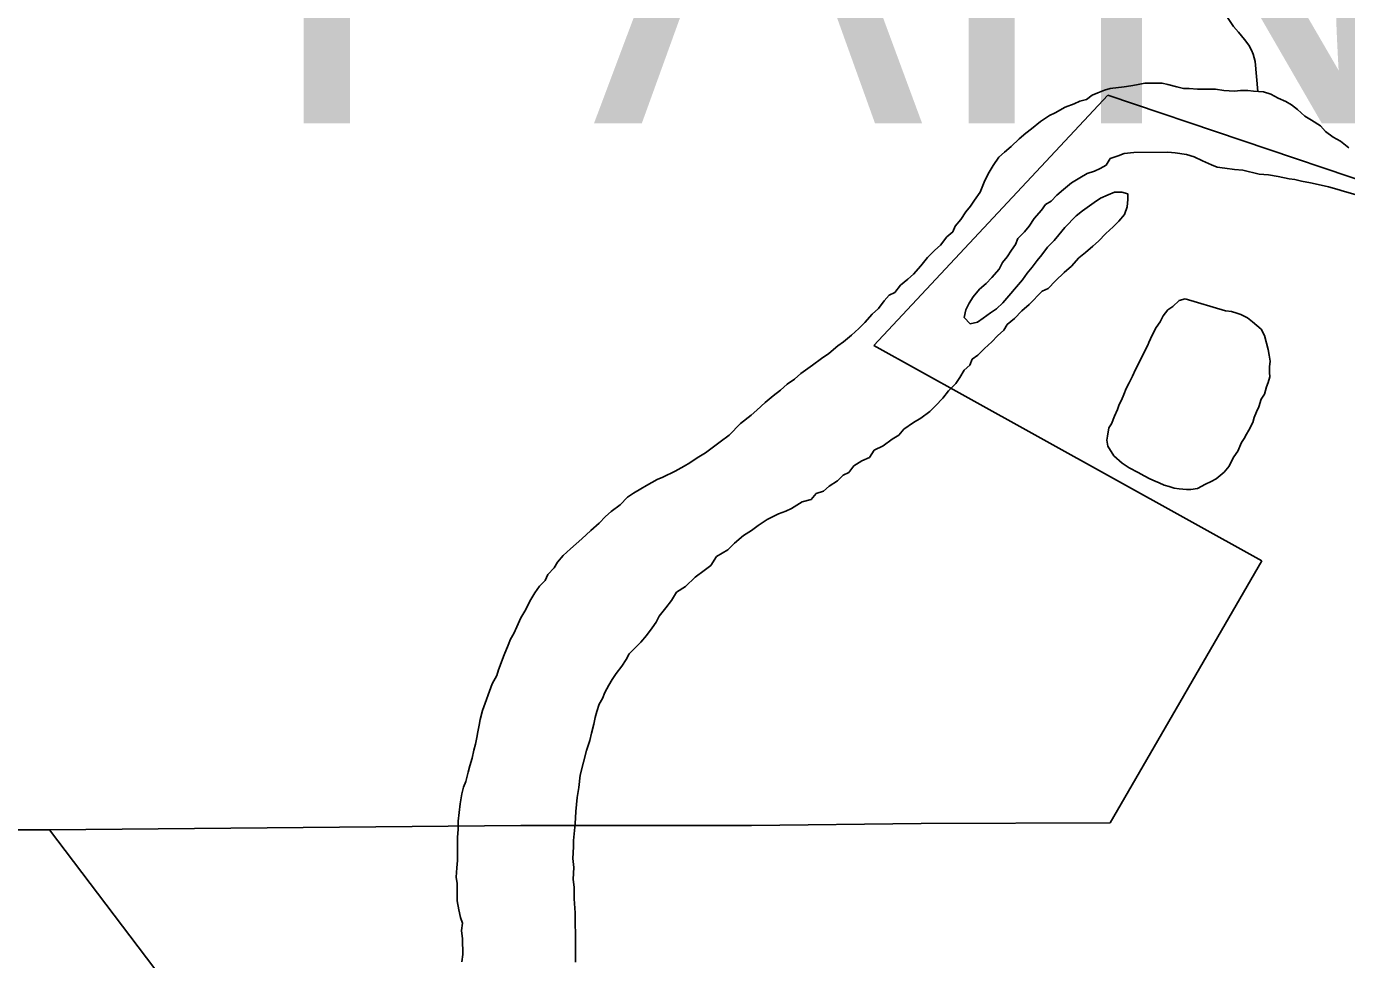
# Model space of a CAD drawing. Extents: x -59 to 82, y -3 to 49.
# Drawn here: x -54.538 to -53.93, y 47.505 to 47.935 of the extents above; entities that cross this region are included whole.
import ezdxf

# ---------------------------------------------------------------- set-up
doc = ezdxf.new("R2010")
doc.units = 0
for name, color, linetype in [('GM_X_Corporation', 7, 'Continuous'), ('GM_X_Major_River', 7, 'Continuous'), ('GM_X_Minor_Lake', 7, 'Continuous'), ('GM_X_Minor_River', 7, 'Continuous'), ('GM_X_Township_Text', 7, 'Continuous')]:
    doc.layers.add(name, color=color, linetype=linetype)

msp = doc.modelspace()

# ---------------------------------------------------------------- linework, layer by layer
at = {"layer": 'GM_X_Corporation'}
for p, q in [((-54.04, 47.90353), (-54.14786, 47.788)), ((-53.87717, 47.8484), (-54.04, 47.90353)), ((-54.14786, 47.788), (-54.10576, 47.76465)), ((-54.10576, 47.76465), (-53.9691, 47.68885)), ((-53.9691, 47.68885), (-54.03894, 47.56804)), ((-54.31054, 47.56683), (-54.5277, 47.56487)), ((-54.20422, 47.56684), (-54.31054, 47.56683)), ((-54.12601, 47.56779), (-54.20422, 47.56684)), ((-54.03894, 47.56804), (-54.12601, 47.56779)), ((-54.5277, 47.56487), (-54.58542, 47.56483)), ((-54.5277, 47.56487), (-54.40198, 47.39898)), ((-54.40198, 47.39898), (-54.5277, 47.56487))]:
    msp.add_line(p, q, dxfattribs=at)
at = {"layer": 'GM_X_Major_River'}
for p, q in [((-54.03892, 47.90654), (-54.04157, 47.90576)), ((-54.03248, 47.90737), (-54.03892, 47.90654)), ((-54.02945, 47.90778), (-54.03248, 47.90737)), ((-54.02679, 47.90819), (-54.02945, 47.90778)), ((-54.02301, 47.90899), (-54.02679, 47.90819)), ((-54.01504, 47.90907), (-54.02301, 47.90899)), ((-54.01237, 47.90834), (-54.01504, 47.90907)), ((-54.00818, 47.90725), (-54.01237, 47.90834)), ((-54.00514, 47.90652), (-54.00818, 47.90725)), ((-54.00248, 47.90655), (-54.00514, 47.90652)), ((-53.99868, 47.90621), (-54.00248, 47.90655)), ((-53.99033, 47.9063), (-53.99868, 47.90621)), ((-53.98653, 47.90558), (-53.99033, 47.9063)), ((-54.05291, 47.9007), (-54.05555, 47.89953)), ((-54.04988, 47.90149), (-54.05291, 47.9007)), ((-54.04724, 47.90342), (-54.04988, 47.90149)), ((-54.0446, 47.90459), (-54.04724, 47.90342)), ((-54.04157, 47.90576), (-54.0446, 47.90459)), ((-53.98159, 47.90525), (-53.98653, 47.90558)), ((-53.97894, 47.90566), (-53.98159, 47.90525)), ((-53.97552, 47.90569), (-53.97894, 47.90566)), ((-53.97286, 47.90534), (-53.97552, 47.90569)), ((-53.9683, 47.90501), (-53.97286, 47.90534)), ((-53.96488, 47.90391), (-53.9683, 47.90501)), ((-53.96144, 47.90204), (-53.96488, 47.90391)), ((-53.95801, 47.90056), (-53.96144, 47.90204)), ((-53.95534, 47.89907), (-53.95801, 47.90056)), ((-54.06688, 47.8941), (-54.07103, 47.8914)), ((-54.06424, 47.89527), (-54.06688, 47.8941)), ((-54.05971, 47.89797), (-54.06424, 47.89527)), ((-54.05555, 47.89953), (-54.05971, 47.89797)), ((-53.95266, 47.89682), (-53.95534, 47.89907)), ((-53.94921, 47.89382), (-53.95266, 47.89682)), ((-54.07103, 47.8914), (-54.07517, 47.88794)), ((-53.94615, 47.89195), (-53.94921, 47.89382)), ((-53.94195, 47.88934), (-53.94615, 47.89195)), ((-53.93965, 47.8867), (-53.94195, 47.88934)), ((-54.08082, 47.88332), (-54.08458, 47.87986)), ((-54.07781, 47.88601), (-54.08082, 47.88332)), ((-54.07517, 47.88794), (-54.07781, 47.88601)), ((-53.9362, 47.88408), (-53.93965, 47.8867)), ((-53.93277, 47.88222), (-53.9362, 47.88408)), ((-53.92894, 47.87923), (-53.93277, 47.88222)), ((-54.08759, 47.87717), (-54.09022, 47.87487)), ((-54.08458, 47.87986), (-54.08759, 47.87717)), ((-54.03518, 47.87545), (-54.03254, 47.87662)), ((-54.03254, 47.87662), (-54.02799, 47.87704)), ((-54.02799, 47.87704), (-54.01243, 47.87721)), ((-54.01243, 47.87721), (-54.00901, 47.87686)), ((-54.00901, 47.87686), (-54.00369, 47.87616)), ((-54.00369, 47.87616), (-54.00026, 47.87506)), ((-54.09284, 47.87105), (-54.09508, 47.86722)), ((-54.09022, 47.87487), (-54.09284, 47.87105)), ((-54.04348, 47.86967), (-54.04083, 47.87121)), ((-54.04083, 47.87121), (-54.03897, 47.87427)), ((-54.03897, 47.87427), (-54.03518, 47.87545)), ((-54.00026, 47.87506), (-53.99644, 47.8732)), ((-53.99644, 47.8732), (-53.99225, 47.87134)), ((-53.99225, 47.87134), (-53.98958, 47.87023)), ((-53.98958, 47.87023), (-53.98616, 47.86989)), ((-53.98616, 47.86989), (-53.9816, 47.86918)), ((-54.09508, 47.86722), (-54.09693, 47.86341)), ((-54.05669, 47.86307), (-54.05292, 47.86539)), ((-54.05292, 47.86539), (-54.04953, 47.86732)), ((-54.04953, 47.86732), (-54.04612, 47.8685)), ((-54.04612, 47.8685), (-54.04348, 47.86967)), ((-53.9816, 47.86918), (-53.9778, 47.86884)), ((-53.9778, 47.86884), (-53.97019, 47.86702)), ((-53.97019, 47.86702), (-53.96601, 47.86669)), ((-53.96601, 47.86669), (-53.96145, 47.86597)), ((-53.96145, 47.86597), (-53.9565, 47.86488)), ((-53.9565, 47.86488), (-53.95384, 47.86453)), ((-53.95384, 47.86453), (-53.9508, 47.86381)), ((-53.9508, 47.86381), (-53.94661, 47.86309)), ((-54.09879, 47.85883), (-54.1014, 47.85501)), ((-54.09693, 47.86341), (-54.09879, 47.85883)), ((-54.06347, 47.85731), (-54.06046, 47.85999)), ((-54.06046, 47.85999), (-54.05669, 47.86307)), ((-54.03993, 47.85756), (-54.04333, 47.856)), ((-54.03691, 47.85872), (-54.03993, 47.85756)), ((-54.03349, 47.85876), (-54.03691, 47.85872)), ((-54.03083, 47.85803), (-54.03349, 47.85876)), ((-54.0308, 47.85537), (-54.03083, 47.85803)), ((-53.94661, 47.86309), (-53.94167, 47.86201)), ((-53.94167, 47.86201), (-53.93824, 47.86128)), ((-53.93824, 47.86128), (-53.93444, 47.86018)), ((-53.93444, 47.86018), (-53.93101, 47.85908)), ((-53.93101, 47.85908), (-53.92606, 47.85761)), ((-54.10327, 47.85233), (-54.10552, 47.84965)), ((-54.1014, 47.85501), (-54.10327, 47.85233)), ((-54.07061, 47.8504), (-54.06874, 47.85307)), ((-54.06874, 47.85307), (-54.06609, 47.85462)), ((-54.06609, 47.85462), (-54.06347, 47.85731)), ((-54.04635, 47.85407), (-54.05163, 47.85022)), ((-54.04333, 47.856), (-54.04635, 47.85407)), ((-54.03225, 47.84852), (-54.03115, 47.85195)), ((-54.03115, 47.85195), (-54.0308, 47.85537)), ((-54.10776, 47.84621), (-54.11039, 47.84314)), ((-54.10552, 47.84965), (-54.10776, 47.84621)), ((-54.07622, 47.84312), (-54.07398, 47.84656)), ((-54.07398, 47.84656), (-54.07061, 47.8504)), ((-54.05464, 47.84791), (-54.0599, 47.84254)), ((-54.05163, 47.85022), (-54.05464, 47.84791)), ((-54.03751, 47.84277), (-54.03487, 47.84546)), ((-54.03487, 47.84546), (-54.03225, 47.84852)), ((-54.1115, 47.84047), (-54.11413, 47.83817)), ((-54.11039, 47.84314), (-54.1115, 47.84047)), ((-54.08148, 47.83737), (-54.07848, 47.84044)), ((-54.07848, 47.84044), (-54.07622, 47.84312)), ((-54.0599, 47.84254), (-54.06252, 47.83909)), ((-54.04427, 47.83624), (-54.04089, 47.8397)), ((-54.04089, 47.8397), (-54.03751, 47.84277)), ((-54.11713, 47.83434), (-54.11976, 47.83203)), ((-54.11413, 47.83817), (-54.11713, 47.83434)), ((-54.08446, 47.83202), (-54.08259, 47.8347)), ((-54.08259, 47.8347), (-54.08148, 47.83737)), ((-54.06777, 47.83334), (-54.0704, 47.8299)), ((-54.06477, 47.83641), (-54.06777, 47.83334)), ((-54.06252, 47.83909), (-54.06477, 47.83641)), ((-54.05029, 47.83087), (-54.0469, 47.83394)), ((-54.0469, 47.83394), (-54.04427, 47.83624)), ((-54.12315, 47.82858), (-54.12614, 47.82475)), ((-54.11976, 47.83203), (-54.12315, 47.82858)), ((-54.08858, 47.82629), (-54.08633, 47.82897)), ((-54.08633, 47.82897), (-54.08446, 47.83202)), ((-54.07265, 47.82721), (-54.07489, 47.82415)), ((-54.0704, 47.8299), (-54.07265, 47.82721)), ((-54.05668, 47.82472), (-54.0533, 47.82856)), ((-54.0533, 47.82856), (-54.05029, 47.83087)), ((-54.12614, 47.82475), (-54.12952, 47.82092)), ((-54.09344, 47.8194), (-54.09007, 47.82323)), ((-54.09007, 47.82323), (-54.08858, 47.82629)), ((-54.07714, 47.82147), (-54.07939, 47.81841)), ((-54.07489, 47.82415), (-54.07714, 47.82147)), ((-54.0642, 47.81781), (-54.06006, 47.82165)), ((-54.06006, 47.82165), (-54.05668, 47.82472)), ((-54.13554, 47.81592), (-54.13816, 47.81248)), ((-54.13215, 47.81861), (-54.13554, 47.81592)), ((-54.12952, 47.82092), (-54.13215, 47.81861)), ((-54.09908, 47.81403), (-54.09607, 47.81672)), ((-54.09607, 47.81672), (-54.09344, 47.8194)), ((-54.07939, 47.81841), (-54.08839, 47.80768)), ((-54.06758, 47.81436), (-54.0642, 47.81781)), ((-54.14081, 47.81131), (-54.14305, 47.80863)), ((-54.13816, 47.81248), (-54.14081, 47.81131)), ((-54.10395, 47.80752), (-54.10208, 47.81058)), ((-54.10208, 47.81058), (-54.09908, 47.81403)), ((-54.07623, 47.80705), (-54.07022, 47.81319)), ((-54.07022, 47.81319), (-54.06758, 47.81436)), ((-54.14568, 47.80518), (-54.14868, 47.80249)), ((-54.14305, 47.80863), (-54.14568, 47.80518)), ((-54.10616, 47.80104), (-54.10543, 47.80447)), ((-54.10543, 47.80447), (-54.10395, 47.80752)), ((-54.09403, 47.80307), (-54.09742, 47.80075)), ((-54.09139, 47.80499), (-54.09403, 47.80307)), ((-54.08839, 47.80768), (-54.09139, 47.80499)), ((-54.083, 47.80053), (-54.07962, 47.80398)), ((-54.07962, 47.80398), (-54.07623, 47.80705)), ((-54.15206, 47.79866), (-54.15469, 47.79598)), ((-54.14868, 47.80249), (-54.15206, 47.79866)), ((-54.10347, 47.79803), (-54.10616, 47.80104)), ((-54.10006, 47.79883), (-54.10347, 47.79803)), ((-54.09742, 47.80075), (-54.10006, 47.79883)), ((-54.08787, 47.79516), (-54.08639, 47.79783)), ((-54.08639, 47.79783), (-54.083, 47.80053)), ((-54.15808, 47.7929), (-54.16184, 47.78983)), ((-54.15469, 47.79598), (-54.15808, 47.7929)), ((-54.09351, 47.78979), (-54.09088, 47.79247)), ((-54.09088, 47.79247), (-54.08787, 47.79516)), ((-54.16448, 47.7879), (-54.16862, 47.78444)), ((-54.16184, 47.78983), (-54.16448, 47.7879)), ((-54.0999, 47.78364), (-54.0969, 47.78671)), ((-54.0969, 47.78671), (-54.09351, 47.78979)), ((-54.17615, 47.77904), (-54.18143, 47.77519)), ((-54.17201, 47.78213), (-54.17615, 47.77904)), ((-54.16862, 47.78444), (-54.17201, 47.78213)), ((-54.10629, 47.77674), (-54.10365, 47.77905)), ((-54.10365, 47.77905), (-54.10254, 47.78172)), ((-54.10254, 47.78172), (-54.0999, 47.78364)), ((-54.18444, 47.7725), (-54.18783, 47.77019)), ((-54.18143, 47.77519), (-54.18444, 47.7725)), ((-54.11002, 47.77063), (-54.10815, 47.77331)), ((-54.10815, 47.77331), (-54.10629, 47.77674)), ((-54.19084, 47.7675), (-54.19422, 47.76481)), ((-54.18783, 47.77019), (-54.19084, 47.7675)), ((-54.11602, 47.76373), (-54.1134, 47.76717)), ((-54.1134, 47.76717), (-54.11002, 47.77063)), ((-54.19799, 47.76173), (-54.20175, 47.75827)), ((-54.19422, 47.76481), (-54.19799, 47.76173)), ((-54.12203, 47.75759), (-54.1194, 47.76028)), ((-54.1194, 47.76028), (-54.11602, 47.76373)), ((-54.20438, 47.75596), (-54.20928, 47.75212)), ((-54.20175, 47.75827), (-54.20438, 47.75596)), ((-54.12957, 47.75258), (-54.12617, 47.75451)), ((-54.12617, 47.75451), (-54.12203, 47.75759)), ((-54.20928, 47.75212), (-54.21454, 47.74675)), ((-54.13634, 47.74681), (-54.13409, 47.74949)), ((-54.13409, 47.74949), (-54.12957, 47.75258)), ((-54.21868, 47.74367), (-54.22169, 47.74135)), ((-54.21454, 47.74675), (-54.21868, 47.74367)), ((-54.1435, 47.7418), (-54.13936, 47.74488)), ((-54.13936, 47.74488), (-54.13634, 47.74681)), ((-54.22923, 47.73634), (-54.23262, 47.73402)), ((-54.22546, 47.73866), (-54.22923, 47.73634)), ((-54.22169, 47.74135), (-54.22546, 47.73866)), ((-54.1533, 47.73486), (-54.1499, 47.73642)), ((-54.1499, 47.73642), (-54.14766, 47.73985)), ((-54.14766, 47.73985), (-54.1435, 47.7418)), ((-54.23942, 47.73016), (-54.24508, 47.72744)), ((-54.23527, 47.73248), (-54.23942, 47.73016)), ((-54.23262, 47.73402), (-54.23527, 47.73248)), ((-54.15932, 47.72948), (-54.15707, 47.73254)), ((-54.15707, 47.73254), (-54.1533, 47.73486)), ((-54.24773, 47.72627), (-54.25264, 47.72356)), ((-54.24508, 47.72744), (-54.24773, 47.72627)), ((-54.16836, 47.72331), (-54.16459, 47.72563)), ((-54.16459, 47.72563), (-54.16196, 47.72831)), ((-54.16196, 47.72831), (-54.15932, 47.72948)), ((-54.26131, 47.71816), (-54.26469, 47.7147)), ((-54.25867, 47.72008), (-54.26131, 47.71816)), ((-54.25528, 47.72202), (-54.25867, 47.72008)), ((-54.25264, 47.72356), (-54.25528, 47.72202)), ((-54.17665, 47.71715), (-54.1744, 47.71983)), ((-54.1744, 47.71983), (-54.171, 47.721)), ((-54.171, 47.721), (-54.16836, 47.72331)), ((-54.26883, 47.71162), (-54.27147, 47.70932)), ((-54.26469, 47.7147), (-54.26883, 47.71162)), ((-54.19176, 47.71054), (-54.18836, 47.71171)), ((-54.18836, 47.71171), (-54.18572, 47.71288)), ((-54.18572, 47.71288), (-54.18082, 47.71597)), ((-54.18082, 47.71597), (-54.17665, 47.71715)), ((-54.27447, 47.70625), (-54.27823, 47.70279)), ((-54.27147, 47.70932), (-54.27447, 47.70625)), ((-54.2012, 47.70512), (-54.19705, 47.70782)), ((-54.19705, 47.70782), (-54.19176, 47.71054)), ((-54.27823, 47.70279), (-54.28237, 47.69895)), ((-54.21212, 47.69703), (-54.20798, 47.70049)), ((-54.20798, 47.70049), (-54.20421, 47.70281)), ((-54.20421, 47.70281), (-54.2012, 47.70512)), ((-54.28763, 47.69434), (-54.29102, 47.69127)), ((-54.28237, 47.69895), (-54.28763, 47.69434)), ((-54.22041, 47.69087), (-54.21513, 47.69396)), ((-54.21513, 47.69396), (-54.21212, 47.69703)), ((-54.29365, 47.6882), (-54.29513, 47.68553)), ((-54.29102, 47.69127), (-54.29365, 47.6882)), ((-54.22303, 47.68667), (-54.22041, 47.69087)), ((-54.29814, 47.68246), (-54.29925, 47.67979)), ((-54.29513, 47.68553), (-54.29814, 47.68246)), ((-54.23469, 47.67705), (-54.23018, 47.68127)), ((-54.23018, 47.68127), (-54.22604, 47.68436)), ((-54.22604, 47.68436), (-54.22303, 47.68667)), ((-54.30188, 47.6771), (-54.30412, 47.67404)), ((-54.29925, 47.67979), (-54.30188, 47.6771)), ((-54.23884, 47.67435), (-54.23469, 47.67705)), ((-54.30636, 47.67022), (-54.30822, 47.6664)), ((-54.30412, 47.67404), (-54.30636, 47.67022)), ((-54.2437, 47.66708), (-54.24108, 47.67053)), ((-54.24108, 47.67053), (-54.23884, 47.67435)), ((-54.30822, 47.6664), (-54.31046, 47.66258)), ((-54.24819, 47.66058), (-54.2467, 47.66326)), ((-54.2467, 47.66326), (-54.2437, 47.66708)), ((-54.31231, 47.65839), (-54.3138, 47.65534)), ((-54.31046, 47.66258), (-54.31231, 47.65839)), ((-54.25268, 47.65446), (-54.25006, 47.6579)), ((-54.25006, 47.6579), (-54.24819, 47.66058)), ((-54.31529, 47.65266), (-54.3164, 47.64999)), ((-54.3138, 47.65534), (-54.31529, 47.65266)), ((-54.26056, 47.64602), (-54.2553, 47.65139)), ((-54.2553, 47.65139), (-54.25268, 47.65446)), ((-54.31825, 47.64542), (-54.32084, 47.63855)), ((-54.3164, 47.64999), (-54.31825, 47.64542)), ((-54.26205, 47.64335), (-54.26056, 47.64602)), ((-54.32084, 47.63855), (-54.32157, 47.63589)), ((-54.26654, 47.63685), (-54.26392, 47.64029)), ((-54.26392, 47.64029), (-54.26205, 47.64335)), ((-54.32157, 47.63589), (-54.32381, 47.63207)), ((-54.2699, 47.6315), (-54.26841, 47.63417)), ((-54.26841, 47.63417), (-54.26654, 47.63685)), ((-54.32381, 47.63207), (-54.32824, 47.61987)), ((-54.27287, 47.62539), (-54.27176, 47.62806)), ((-54.27176, 47.62806), (-54.2699, 47.6315)), ((-54.27547, 47.61929), (-54.27436, 47.62272)), ((-54.27436, 47.62272), (-54.27287, 47.62539)), ((-54.32933, 47.61568), (-54.32968, 47.61302)), ((-54.32824, 47.61987), (-54.32933, 47.61568)), ((-54.27693, 47.61358), (-54.2762, 47.61662)), ((-54.2762, 47.61662), (-54.27547, 47.61929)), ((-54.33041, 47.60998), (-54.33076, 47.60732)), ((-54.32968, 47.61302), (-54.33041, 47.60998)), ((-54.27875, 47.60597), (-54.27802, 47.60939)), ((-54.27802, 47.60939), (-54.27693, 47.61358)), ((-54.33149, 47.60427), (-54.33222, 47.60161)), ((-54.33076, 47.60732), (-54.33149, 47.60427)), ((-54.28022, 47.60139), (-54.27875, 47.60597)), ((-54.33294, 47.5978), (-54.33405, 47.59437)), ((-54.33222, 47.60161), (-54.33294, 47.5978)), ((-54.28314, 47.58997), (-54.28168, 47.59606)), ((-54.28168, 47.59606), (-54.28022, 47.60139)), ((-54.33477, 47.59133), (-54.33587, 47.58714)), ((-54.33405, 47.59437), (-54.33477, 47.59133)), ((-54.28384, 47.58427), (-54.28314, 47.58997)), ((-54.33698, 47.58447), (-54.33771, 47.58142)), ((-54.33587, 47.58714), (-54.33698, 47.58447)), ((-54.28455, 47.5797), (-54.28384, 47.58427)), ((-54.33771, 47.58142), (-54.33842, 47.57686)), ((-54.28524, 47.57324), (-54.28455, 47.5797)), ((-54.33842, 47.57686), (-54.33948, 47.56888)), ((-54.28556, 47.56755), (-54.28524, 47.57324)), ((-54.33948, 47.56888), (-54.33944, 47.56508)), ((-54.28624, 47.55994), (-54.28556, 47.56755)), ((-54.33944, 47.56508), (-54.33978, 47.56128)), ((-54.33978, 47.56128), (-54.33975, 47.55862)), ((-54.28621, 47.55691), (-54.28624, 47.55994)), ((-54.33975, 47.55862), (-54.33971, 47.55482)), ((-54.33971, 47.55482), (-54.33967, 47.55065)), ((-54.28654, 47.55159), (-54.28621, 47.55691)), ((-54.33967, 47.55065), (-54.34001, 47.54723)), ((-54.28611, 47.54742), (-54.28654, 47.55159)), ((-54.28644, 47.5421), (-54.28611, 47.54742)), ((-54.34001, 47.54723), (-54.34035, 47.54305)), ((-54.34035, 47.54305), (-54.33994, 47.54001)), ((-54.28602, 47.5383), (-54.28644, 47.5421)), ((-54.33994, 47.54001), (-54.33985, 47.53204)), ((-54.28596, 47.53299), (-54.28602, 47.5383)), ((-54.33985, 47.53204), (-54.33905, 47.52787)), ((-54.28552, 47.52654), (-54.28596, 47.53299)), ((-54.33905, 47.52787), (-54.33826, 47.52446)), ((-54.33826, 47.52446), (-54.33747, 47.52182)), ((-54.28536, 47.51173), (-54.28552, 47.52654)), ((-54.33747, 47.52182), (-54.33781, 47.51839)), ((-54.33781, 47.51839), (-54.3374, 47.5146)), ((-54.3374, 47.5146), (-54.33732, 47.50739)), ((-54.28532, 47.50718), (-54.28536, 47.51173)), ((-54.33732, 47.50739), (-54.33767, 47.50397)), ((-54.28528, 47.50376), (-54.28532, 47.50718))]:
    msp.add_line(p, q, dxfattribs=at)
at = {"layer": 'GM_X_Minor_Lake'}
for p, q in [((-54.00442, 47.80963), (-54.00707, 47.8088)), ((-53.98581, 47.80401), (-54.00442, 47.80963)), ((-54.01229, 47.80448), (-54.01451, 47.80176)), ((-54.01005, 47.80606), (-54.01229, 47.80448)), ((-54.00707, 47.8088), (-54.01005, 47.80606)), ((-53.98561, 47.80402), (-53.98581, 47.80401)), ((-53.98294, 47.8037), (-53.98561, 47.80402)), ((-53.98063, 47.803), (-53.98294, 47.8037)), ((-53.97871, 47.80229), (-53.98063, 47.803)), ((-54.01596, 47.79905), (-54.0178, 47.79634)), ((-54.01451, 47.80176), (-54.01596, 47.79905)), ((-53.97562, 47.80084), (-53.97871, 47.80229)), ((-53.97329, 47.799), (-53.97562, 47.80084)), ((-53.9694, 47.79567), (-53.97329, 47.799)), ((-54.01961, 47.79287), (-54.02105, 47.78941)), ((-54.0178, 47.79634), (-54.01961, 47.79287)), ((-53.9678, 47.79267), (-53.9694, 47.79567)), ((-53.96611, 47.78624), (-53.9678, 47.79267)), ((-54.02161, 47.7882), (-54.02721, 47.77707)), ((-54.02105, 47.78941), (-54.02161, 47.7882)), ((-53.96566, 47.78359), (-53.96611, 47.78624)), ((-53.96521, 47.78093), (-53.96566, 47.78359)), ((-53.96552, 47.77826), (-53.96521, 47.78093)), ((-54.02865, 47.77399), (-54.0301, 47.7709)), ((-54.02721, 47.77707), (-54.02865, 47.77399)), ((-53.9661, 47.77101), (-53.96541, 47.77369)), ((-53.96545, 47.77559), (-53.96552, 47.77826)), ((-53.96541, 47.77369), (-53.96545, 47.77559)), ((-54.03155, 47.7682), (-54.03263, 47.76551)), ((-54.0301, 47.7709), (-54.03155, 47.7682)), ((-53.96787, 47.76563), (-53.96681, 47.76909)), ((-53.96681, 47.76909), (-53.9661, 47.77101)), ((-54.03479, 47.76088), (-54.0355, 47.75858)), ((-54.0337, 47.76281), (-54.03479, 47.76088)), ((-54.03263, 47.76551), (-54.0337, 47.76281)), ((-53.97039, 47.75986), (-53.96933, 47.76331)), ((-53.96933, 47.76331), (-53.96787, 47.76563)), ((-54.03694, 47.7555), (-54.03838, 47.75203)), ((-54.0355, 47.75858), (-54.03694, 47.7555)), ((-53.97325, 47.75255), (-53.97254, 47.75486)), ((-53.97254, 47.75486), (-53.97147, 47.75755)), ((-53.97147, 47.75755), (-53.97039, 47.75986)), ((-54.03947, 47.7501), (-54.04013, 47.74628)), ((-54.03838, 47.75203), (-54.03947, 47.7501)), ((-53.97615, 47.74715), (-53.97506, 47.74908)), ((-53.97506, 47.74908), (-53.97325, 47.75255)), ((-54.04013, 47.74628), (-54.04047, 47.74437)), ((-54.04047, 47.74437), (-54.04002, 47.74171)), ((-53.98015, 47.73943), (-53.97834, 47.74329)), ((-53.97834, 47.74329), (-53.97725, 47.74522)), ((-53.97725, 47.74522), (-53.97615, 47.74715)), ((-54.04002, 47.74171), (-54.03723, 47.73722)), ((-54.03723, 47.73722), (-54.03334, 47.73389)), ((-53.98308, 47.73479), (-53.98198, 47.73672)), ((-53.98198, 47.73672), (-53.98015, 47.73943)), ((-54.03334, 47.73389), (-54.03024, 47.73168)), ((-54.03024, 47.73168), (-54.02599, 47.72951)), ((-53.98638, 47.72975), (-53.98416, 47.73248)), ((-53.98416, 47.73248), (-53.98308, 47.73479)), ((-54.02599, 47.72951), (-54.02329, 47.72805)), ((-54.02329, 47.72805), (-54.02058, 47.7266)), ((-54.02058, 47.7266), (-54.01827, 47.72552)), ((-54.01827, 47.72552), (-54.01635, 47.7248)), ((-54.01635, 47.7248), (-54.01403, 47.72372)), ((-54.01403, 47.72372), (-54.01173, 47.72302)), ((-53.99876, 47.72221), (-53.995, 47.72421)), ((-53.995, 47.72421), (-53.99236, 47.72542)), ((-53.99236, 47.72542), (-53.99011, 47.72661)), ((-53.99011, 47.72661), (-53.98824, 47.72818)), ((-53.98824, 47.72818), (-53.98638, 47.72975)), ((-54.01173, 47.72302), (-54.00943, 47.72231)), ((-54.00943, 47.72231), (-54.00713, 47.72199)), ((-54.00713, 47.72199), (-54.00369, 47.7217)), ((-54.00369, 47.7217), (-54.00179, 47.72175)), ((-54.00179, 47.72175), (-53.99876, 47.72221))]:
    msp.add_line(p, q, dxfattribs=at)
at = {"layer": 'GM_X_Minor_River'}
for p, q in [((-53.98211, 47.93507), (-53.98826, 47.9444)), ((-53.97976, 47.93247), (-53.98211, 47.93507)), ((-53.97701, 47.92911), (-53.97976, 47.93247)), ((-53.97504, 47.9265), (-53.97701, 47.92911)), ((-53.97384, 47.92424), (-53.97504, 47.9265)), ((-53.97303, 47.92236), (-53.97384, 47.92424)), ((-53.97218, 47.91896), (-53.97303, 47.92236)), ((-53.97095, 47.9052), (-53.97218, 47.91896))]:
    msp.add_line(p, q, dxfattribs=at)

# ---------------------------------------------------------------- texts
at = {"layer": 'GM_X_Township_Text'}
msp.add_text('PAINESVILLE', height=0.1704545, rotation=0.00001, dxfattribs=at).set_placement((-54.42925, 47.89056))

doc.saveas('drawing.dxf')
